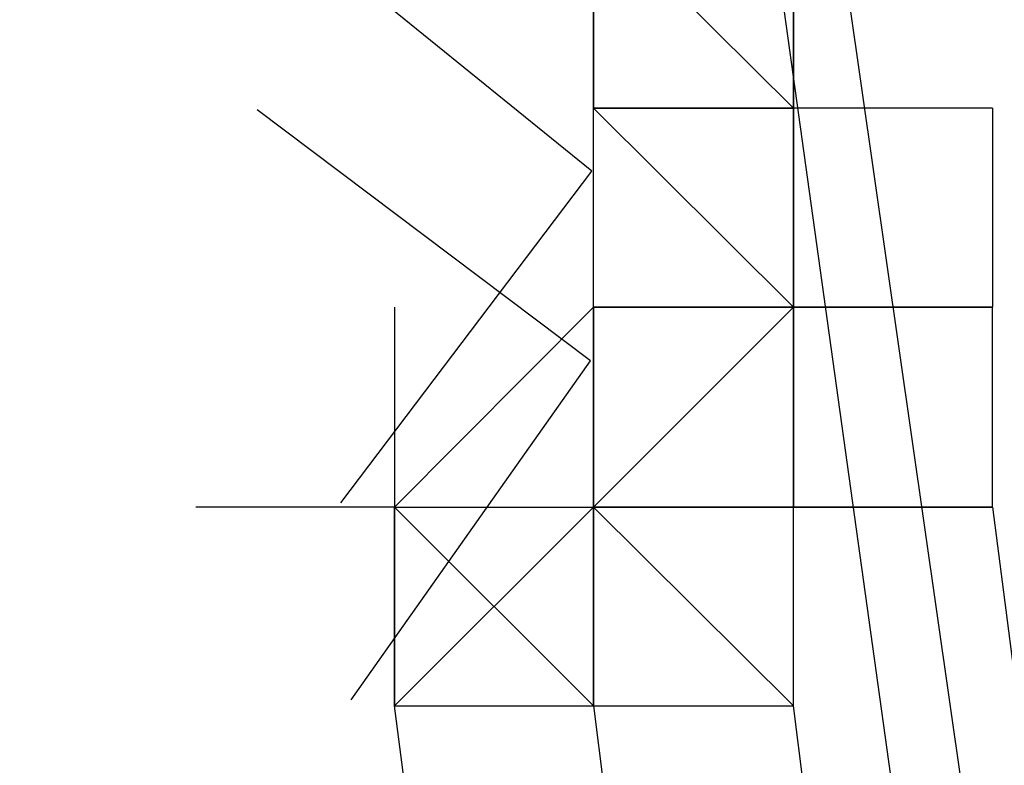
# Model space of a CAD drawing. Header units: feet. Extents: x -79 to 198, y -22 to 181.
# Tile 921 of 982: x 136.1749 to 136.2408, y 134.7471 to 134.797. Entities that reach past the tile are written whole.
import ezdxf

# ---------------------------------------------------------------- set-up
doc = ezdxf.new("R2010")
doc.units = ezdxf.units.FT
doc.layers.add('A-LINEA', color=7, linetype='CONTINUOUS')

msp = doc.modelspace()

# ---------------------------------------------------------------- linework, layer by layer
at = {"layer": 'A-LINEA'}
for p, q in [((136.2133, 134.8044), (136.2133, 134.7911)), ((136.2133, 134.8044), (136.2133, 134.7911)), ((136.2133, 134.8044), (136.2133, 134.7911)), ((136.2133, 134.7911), (136.2133, 134.8044)), ((136.2133, 134.8044), (136.2133, 134.7911)), ((136.2133, 134.8044), (136.2133, 134.7911)), ((136.2133, 134.8044), (136.2133, 134.7911)), ((136.2133, 134.7911), (136.2133, 134.8044)), ((136.2267, 134.8044), (136.2267, 134.7911)), ((136.2267, 134.8044), (136.2267, 134.7911)), ((136.2267, 134.7911), (136.2267, 134.8044)), ((136.2267, 134.7911), (136.2267, 134.8044)), ((136.2267, 134.7911), (136.2267, 134.8044)), ((136.2267, 134.8044), (136.2267, 134.7911)), ((136.2267, 134.8044), (136.2267, 134.7911)), ((136.2267, 134.7911), (136.2267, 134.8044)), ((136.2267, 134.7911), (136.2267, 134.8044)), ((136.2267, 134.7911), (136.2267, 134.8044)), ((136.2133, 134.7911), (136.2133, 134.7911)), ((136.2133, 134.7911), (136.2133, 134.7911)), ((136.2133, 134.7911), (136.2133, 134.7911)), ((136.2133, 134.7911), (136.2133, 134.7911)), ((136.2133, 134.7911), (136.2133, 134.7911)), ((136.2133, 134.7911), (136.2133, 134.7911)), ((136.2267, 134.7911), (136.2133, 134.7911)), ((136.2133, 134.7911), (136.2133, 134.7911)), ((136.2133, 134.7911), (136.2133, 134.7911)), ((136.2133, 134.7911), (136.2133, 134.7911)), ((136.2133, 134.7911), (136.2133, 134.7911)), ((136.2133, 134.7911), (136.2133, 134.7911)), ((136.2133, 134.7911), (136.2133, 134.7911)), ((136.2133, 134.7911), (136.2133, 134.7911)), ((136.2133, 134.7911), (136.2267, 134.7911)), ((136.2133, 134.7911), (136.2133, 134.7911)), ((136.2133, 134.7911), (136.2133, 134.7911)), ((136.2133, 134.7911), (136.2133, 134.7911)), ((136.2267, 134.7911), (136.2133, 134.7911)), ((136.2133, 134.7778), (136.2133, 134.7911)), ((136.2133, 134.7778), (136.2133, 134.7911)), ((136.2133, 134.7778), (136.2133, 134.7911)), ((136.2133, 134.7911), (136.2133, 134.7911)), ((136.2133, 134.7911), (136.2133, 134.7911)), ((136.2133, 134.7911), (136.2133, 134.7911)), ((136.2133, 134.7911), (136.2133, 134.7911)), ((136.2133, 134.7911), (136.2133, 134.7911)), ((136.2267, 134.7778), (136.2133, 134.7911)), ((136.2133, 134.7911), (136.2133, 134.7911)), ((136.2133, 134.7911), (136.2133, 134.7911)), ((136.2133, 134.7911), (136.2133, 134.7911)), ((136.2133, 134.7911), (136.2133, 134.7911)), ((136.2133, 134.7911), (136.2133, 134.7911)), ((136.2133, 134.7911), (136.2133, 134.7911)), ((136.2133, 134.7911), (136.2133, 134.7911)), ((136.2133, 134.7911), (136.2133, 134.7911)), ((136.2133, 134.7911), (136.2133, 134.7911)), ((136.2133, 134.7911), (136.2133, 134.7911)), ((136.2133, 134.7778), (136.2133, 134.7911)), ((136.2267, 134.7911), (136.2133, 134.7911)), ((136.2133, 134.7911), (136.2133, 134.7911)), ((136.2133, 134.7911), (136.2133, 134.7911)), ((136.2133, 134.7911), (136.2133, 134.7911)), ((136.2133, 134.7911), (136.2133, 134.7911)), ((136.2133, 134.7911), (136.2133, 134.7911)), ((136.2133, 134.7911), (136.2133, 134.7911)), ((136.2133, 134.7911), (136.2133, 134.7911)), ((136.2133, 134.7911), (136.2133, 134.7911)), ((136.2133, 134.7911), (136.2133, 134.7911)), ((136.2133, 134.7911), (136.2133, 134.7911)), ((136.2133, 134.7911), (136.2133, 134.7911)), ((136.2133, 134.7911), (136.2133, 134.7911)), ((136.2133, 134.7911), (136.2133, 134.7911)), ((136.2133, 134.7911), (136.2133, 134.7911)), ((136.2267, 134.7911), (136.2133, 134.7911)), ((136.2133, 134.7911), (136.2133, 134.7911)), ((136.2133, 134.7911), (136.2133, 134.7911)), ((136.2133, 134.7911), (136.2133, 134.7911)), ((136.2133, 134.7911), (136.2133, 134.7911)), ((136.2133, 134.7911), (136.2133, 134.7911)), ((136.2133, 134.7911), (136.2133, 134.7911)), ((136.2133, 134.7911), (136.2133, 134.7911)), ((136.2133, 134.7911), (136.2267, 134.7911)), ((136.2133, 134.7911), (136.2133, 134.7911)), ((136.2133, 134.7911), (136.2133, 134.7911)), ((136.2133, 134.7911), (136.2133, 134.7911)), ((136.2267, 134.7911), (136.2133, 134.7911)), ((136.2133, 134.7778), (136.2133, 134.7911)), ((136.2133, 134.7778), (136.2133, 134.7911)), ((136.2133, 134.7778), (136.2133, 134.7911)), ((136.2133, 134.7911), (136.2133, 134.7911)), ((136.2133, 134.7911), (136.2133, 134.7911)), ((136.2133, 134.7911), (136.2133, 134.7911)), ((136.2133, 134.7911), (136.2133, 134.7911)), ((136.2133, 134.7911), (136.2133, 134.7911)), ((136.2267, 134.7778), (136.2133, 134.7911)), ((136.2133, 134.7911), (136.2133, 134.7911)), ((136.2133, 134.7911), (136.2133, 134.7911)), ((136.2133, 134.7911), (136.2133, 134.7911)), ((136.2133, 134.7911), (136.2133, 134.7911)), ((136.2133, 134.7911), (136.2133, 134.7911)), ((136.2133, 134.7911), (136.2133, 134.7911)), ((136.2133, 134.7911), (136.2133, 134.7911)), ((136.2133, 134.7911), (136.2133, 134.7911)), ((136.2133, 134.7911), (136.2133, 134.7911)), ((136.2133, 134.7911), (136.2133, 134.7911)), ((136.2133, 134.7778), (136.2133, 134.7911)), ((136.2267, 134.7911), (136.2133, 134.7911)), ((136.2133, 134.7911), (136.2133, 134.7911)), ((136.2133, 134.7911), (136.2133, 134.7911)), ((136.2133, 134.7911), (136.2133, 134.7911)), ((136.2133, 134.7911), (136.2133, 134.7911)), ((136.2133, 134.7911), (136.2133, 134.7911)), ((136.2133, 134.7911), (136.2133, 134.7911)), ((136.2133, 134.7911), (136.2133, 134.7911)), ((136.2133, 134.7911), (136.2133, 134.7911)), ((136.2267, 134.7911), (136.2267, 134.7911)), ((136.2267, 134.7911), (136.2267, 134.7911)), ((136.2267, 134.7911), (136.2267, 134.7911)), ((136.2267, 134.7911), (136.2267, 134.7778)), ((136.2267, 134.7911), (136.2267, 134.7911)), ((136.2267, 134.7911), (136.2267, 134.7911)), ((136.2267, 134.7911), (136.2267, 134.7911)), ((136.2267, 134.7911), (136.2267, 134.7778)), ((136.2267, 134.7911), (136.2267, 134.7911)), ((136.2267, 134.7911), (136.2267, 134.7911)), ((136.2267, 134.7911), (136.2267, 134.7911)), ((136.2267, 134.7911), (136.2267, 134.7911)), ((136.2267, 134.7911), (136.2267, 134.7911)), ((136.2267, 134.7911), (136.2267, 134.7911)), ((136.2267, 134.7911), (136.2267, 134.7911)), ((136.24, 134.7911), (136.2267, 134.7911)), ((136.2267, 134.7911), (136.2267, 134.7911)), ((136.2267, 134.7911), (136.2267, 134.7911)), ((136.2267, 134.7911), (136.2267, 134.7911)), ((136.2267, 134.7911), (136.2267, 134.7911)), ((136.2267, 134.7911), (136.2267, 134.7911)), ((136.2267, 134.7911), (136.2267, 134.7911)), ((136.2267, 134.7911), (136.2267, 134.7911)), ((136.2267, 134.7911), (136.2267, 134.7911)), ((136.2267, 134.7911), (136.2267, 134.7911)), ((136.2267, 134.7911), (136.2267, 134.7911)), ((136.2267, 134.7778), (136.2267, 134.7911)), ((136.2267, 134.7911), (136.2267, 134.7911)), ((136.2267, 134.7911), (136.2267, 134.7911)), ((136.2267, 134.7911), (136.2267, 134.7911)), ((136.2267, 134.7911), (136.2267, 134.7911)), ((136.2267, 134.7911), (136.2267, 134.7911)), ((136.2267, 134.7911), (136.2267, 134.7911)), ((136.2267, 134.7911), (136.2267, 134.7911)), ((136.2267, 134.7911), (136.2267, 134.7911)), ((136.2267, 134.7911), (136.2267, 134.7911)), ((136.2267, 134.7911), (136.2267, 134.7911)), ((136.2267, 134.7911), (136.2267, 134.7911)), ((136.2267, 134.7911), (136.2267, 134.7911)), ((136.2267, 134.7911), (136.2267, 134.7911)), ((136.2267, 134.7911), (136.2267, 134.7911)), ((136.2267, 134.7911), (136.2267, 134.7911)), ((136.2267, 134.7911), (136.2267, 134.7911)), ((136.2267, 134.7911), (136.2267, 134.7911)), ((136.2267, 134.7911), (136.2267, 134.7911)), ((136.2267, 134.7911), (136.2267, 134.7911)), ((136.2267, 134.7911), (136.2267, 134.7911)), ((136.2267, 134.7911), (136.2267, 134.7911)), ((136.2267, 134.7911), (136.2267, 134.7911)), ((136.2267, 134.7911), (136.2267, 134.7911)), ((136.2267, 134.7911), (136.2267, 134.7778)), ((136.2267, 134.7911), (136.2267, 134.7911)), ((136.2267, 134.7911), (136.2267, 134.7911)), ((136.2267, 134.7911), (136.2267, 134.7778)), ((136.2267, 134.7911), (136.2267, 134.7911)), ((136.2267, 134.7911), (136.2267, 134.7911)), ((136.2267, 134.7911), (136.2267, 134.7911)), ((136.2267, 134.7911), (136.2267, 134.7778)), ((136.2267, 134.7911), (136.2267, 134.7911)), ((136.2267, 134.7911), (136.2267, 134.7911)), ((136.2267, 134.7911), (136.2267, 134.7911)), ((136.2267, 134.7911), (136.2267, 134.7778)), ((136.2267, 134.7911), (136.2267, 134.7911)), ((136.2267, 134.7911), (136.2267, 134.7911)), ((136.2267, 134.7911), (136.2267, 134.7911)), ((136.2267, 134.7911), (136.2267, 134.7911)), ((136.2267, 134.7911), (136.2267, 134.7911)), ((136.2267, 134.7911), (136.2267, 134.7911)), ((136.2267, 134.7911), (136.2267, 134.7911)), ((136.24, 134.7911), (136.2267, 134.7911)), ((136.2267, 134.7911), (136.2267, 134.7911)), ((136.2267, 134.7911), (136.2267, 134.7911)), ((136.2267, 134.7911), (136.2267, 134.7911)), ((136.2267, 134.7911), (136.2267, 134.7911)), ((136.2267, 134.7911), (136.2267, 134.7911)), ((136.2267, 134.7911), (136.2267, 134.7911)), ((136.2267, 134.7911), (136.2267, 134.7911)), ((136.2267, 134.7911), (136.2267, 134.7911)), ((136.2267, 134.7911), (136.2267, 134.7911)), ((136.2267, 134.7911), (136.2267, 134.7911)), ((136.2267, 134.7778), (136.2267, 134.7911)), ((136.2267, 134.7911), (136.2267, 134.7911)), ((136.2267, 134.7911), (136.2267, 134.7911)), ((136.2267, 134.7911), (136.2267, 134.7911)), ((136.2267, 134.7911), (136.2267, 134.7911)), ((136.2267, 134.7911), (136.2267, 134.7911)), ((136.2267, 134.7911), (136.2267, 134.7911)), ((136.2267, 134.7911), (136.2267, 134.7911)), ((136.2267, 134.7911), (136.2267, 134.7911)), ((136.2267, 134.7911), (136.2267, 134.7911)), ((136.2267, 134.7911), (136.2267, 134.7911)), ((136.2267, 134.7911), (136.2267, 134.7911)), ((136.2267, 134.7911), (136.2267, 134.7911)), ((136.2267, 134.7911), (136.2267, 134.7911)), ((136.2267, 134.7911), (136.2267, 134.7911)), ((136.2267, 134.7911), (136.2267, 134.7911)), ((136.2267, 134.7911), (136.2267, 134.7911)), ((136.2267, 134.7911), (136.2267, 134.7911)), ((136.2267, 134.7911), (136.2267, 134.7911)), ((136.2267, 134.7911), (136.2267, 134.7911)), ((136.2267, 134.7911), (136.2267, 134.7911)), ((136.2267, 134.7911), (136.2267, 134.7911)), ((136.2267, 134.7911), (136.2267, 134.7911)), ((136.2267, 134.7911), (136.2267, 134.7911)), ((136.2267, 134.7911), (136.2267, 134.7778)), ((136.2267, 134.7911), (136.2267, 134.7911)), ((136.2267, 134.7911), (136.2267, 134.7911)), ((136.2267, 134.7911), (136.2267, 134.7778)), ((136.24, 134.7911), (136.24, 134.7778)), ((136.24, 134.7911), (136.24, 134.7911)), ((136.24, 134.7911), (136.24, 134.7778)), ((136.24, 134.7911), (136.24, 134.7911)), ((136.2, 134.7778), (136.2, 134.7644)), ((136.2, 134.7778), (136.2, 134.7644)), ((136.2133, 134.7778), (136.2267, 134.7778)), ((136.2133, 134.7778), (136.2133, 134.7778)), ((136.2133, 134.7778), (136.2133, 134.7778)), ((136.2133, 134.7778), (136.2133, 134.7778)), ((136.2133, 134.7644), (136.2133, 134.7778)), ((136.2133, 134.7778), (136.2133, 134.7778)), ((136.2133, 134.7778), (136.2133, 134.7778)), ((136.2133, 134.7778), (136.2133, 134.7778)), ((136.2133, 134.7778), (136.2133, 134.7644)), ((136.2133, 134.7778), (136.2133, 134.7778)), ((136.2133, 134.7778), (136.2133, 134.7778)), ((136.2133, 134.7778), (136.2133, 134.7778)), ((136.2133, 134.7778), (136.2133, 134.7778)), ((136.2133, 134.7778), (136.2133, 134.7644)), ((136.2133, 134.7778), (136.2133, 134.7778)), ((136.2133, 134.7778), (136.2133, 134.7778)), ((136.2267, 134.7778), (136.2133, 134.7778)), ((136.2133, 134.7778), (136.2133, 134.7778)), ((136.2133, 134.7778), (136.2133, 134.7778)), ((136.2133, 134.7778), (136.2267, 134.7778)), ((136.2133, 134.7778), (136.2267, 134.7778)), ((136.2133, 134.7778), (136.2267, 134.7778)), ((136.2133, 134.7778), (136.2133, 134.7778)), ((136.2133, 134.7778), (136.2133, 134.7778)), ((136.2133, 134.7644), (136.2133, 134.7778)), ((136.2133, 134.7778), (136.2133, 134.7778)), ((136.2133, 134.7778), (136.2133, 134.7778)), ((136.2133, 134.7778), (136.2133, 134.7778)), ((136.2133, 134.7778), (136.2133, 134.7778)), ((136.2133, 134.7778), (136.2133, 134.7778)), ((136.2133, 134.7778), (136.2133, 134.7778)), ((136.2133, 134.7644), (136.2133, 134.7778)), ((136.2133, 134.7778), (136.2133, 134.7778)), ((136.2133, 134.7644), (136.2133, 134.7778)), ((136.2133, 134.7778), (136.2133, 134.7778)), ((136.2133, 134.7778), (136.2133, 134.7778)), ((136.2133, 134.7778), (136.2133, 134.7778)), ((136.2133, 134.7778), (136.2133, 134.7778)), ((136.2133, 134.7778), (136.2133, 134.7778)), ((136.2133, 134.7778), (136.2133, 134.7778)), ((136.2133, 134.7778), (136.2133, 134.7778)), ((136.2133, 134.7778), (136.2133, 134.7644)), ((136.2133, 134.7778), (136.2133, 134.7778)), ((136.2133, 134.7778), (136.2133, 134.7778)), ((136.2133, 134.7778), (136.2133, 134.7778)), ((136.2133, 134.7778), (136.2133, 134.7778)), ((136.2133, 134.7778), (136.2133, 134.7778)), ((136.2133, 134.7778), (136.2133, 134.7778)), ((136.2133, 134.7778), (136.2267, 134.7778)), ((136.2133, 134.7778), (136.2133, 134.7778)), ((136.2133, 134.7778), (136.2133, 134.7778)), ((136.2133, 134.7778), (136.2133, 134.7778)), ((136.2133, 134.7644), (136.2133, 134.7778)), ((136.2133, 134.7778), (136.2133, 134.7778)), ((136.2133, 134.7778), (136.2133, 134.7778)), ((136.2133, 134.7778), (136.2133, 134.7778)), ((136.2133, 134.7778), (136.2133, 134.7644)), ((136.2133, 134.7778), (136.2133, 134.7778)), ((136.2133, 134.7778), (136.2133, 134.7778)), ((136.2133, 134.7778), (136.2133, 134.7778)), ((136.2133, 134.7778), (136.2133, 134.7778)), ((136.2133, 134.7778), (136.2133, 134.7644)), ((136.2133, 134.7778), (136.2133, 134.7778)), ((136.2133, 134.7778), (136.2133, 134.7778)), ((136.2267, 134.7778), (136.2133, 134.7778)), ((136.2133, 134.7778), (136.2133, 134.7778)), ((136.2133, 134.7778), (136.2133, 134.7778)), ((136.2133, 134.7778), (136.2267, 134.7778)), ((136.2133, 134.7778), (136.2267, 134.7778)), ((136.2133, 134.7778), (136.2267, 134.7778)), ((136.2133, 134.7778), (136.2133, 134.7778)), ((136.2133, 134.7778), (136.2133, 134.7778)), ((136.2133, 134.7644), (136.2133, 134.7778)), ((136.2133, 134.7778), (136.2133, 134.7778)), ((136.2133, 134.7778), (136.2133, 134.7778)), ((136.2133, 134.7778), (136.2133, 134.7778)), ((136.2133, 134.7778), (136.2133, 134.7778)), ((136.2133, 134.7778), (136.2133, 134.7778)), ((136.2133, 134.7778), (136.2133, 134.7778)), ((136.2133, 134.7644), (136.2133, 134.7778)), ((136.2133, 134.7778), (136.2133, 134.7778)), ((136.2133, 134.7644), (136.2133, 134.7778)), ((136.2133, 134.7778), (136.2133, 134.7778)), ((136.2133, 134.7778), (136.2133, 134.7778)), ((136.2133, 134.7778), (136.2133, 134.7778)), ((136.2133, 134.7778), (136.2133, 134.7778)), ((136.2133, 134.7778), (136.2133, 134.7778)), ((136.2133, 134.7778), (136.2133, 134.7778)), ((136.2133, 134.7778), (136.2133, 134.7778)), ((136.2133, 134.7778), (136.2133, 134.7644)), ((136.2133, 134.7778), (136.2133, 134.7778)), ((136.2133, 134.7778), (136.2133, 134.7778)), ((136.2133, 134.7778), (136.2133, 134.7778)), ((136.2133, 134.7778), (136.2133, 134.7778)), ((136.2133, 134.7778), (136.2133, 134.7778)), ((136.2133, 134.7778), (136.2133, 134.7778)), ((136.2267, 134.7778), (136.2267, 134.7778)), ((136.2267, 134.7778), (136.2267, 134.7778)), ((136.2267, 134.7778), (136.2267, 134.7778)), ((136.2267, 134.7778), (136.2267, 134.7778)), ((136.2267, 134.7778), (136.24, 134.7778)), ((136.2267, 134.7778), (136.2267, 134.7778)), ((136.2267, 134.7778), (136.2267, 134.7778)), ((136.2267, 134.7778), (136.2267, 134.7778)), ((136.2267, 134.7778), (136.2267, 134.7778)), ((136.2267, 134.7778), (136.2267, 134.7778)), ((136.2267, 134.7778), (136.2267, 134.7778)), ((136.2267, 134.7778), (136.2267, 134.7778)), ((136.2267, 134.7778), (136.2267, 134.7778)), ((136.2267, 134.7778), (136.2267, 134.7778)), ((136.2267, 134.7778), (136.2267, 134.7778)), ((136.2267, 134.7778), (136.2267, 134.7778)), ((136.2267, 134.7778), (136.2267, 134.7778)), ((136.2267, 134.7778), (136.2267, 134.7778)), ((136.2267, 134.7778), (136.2267, 134.7778)), ((136.2267, 134.7778), (136.2267, 134.7778)), ((136.2267, 134.7778), (136.2267, 134.7778)), ((136.2267, 134.7778), (136.2267, 134.7778)), ((136.24, 134.7778), (136.2267, 134.7778)), ((136.24, 134.7778), (136.2267, 134.7778)), ((136.2267, 134.7778), (136.2267, 134.7778)), ((136.2267, 134.7778), (136.2267, 134.7778)), ((136.2267, 134.7778), (136.2267, 134.7778)), ((136.24, 134.7778), (136.2267, 134.7778)), ((136.2267, 134.7778), (136.2267, 134.7778)), ((136.2267, 134.7778), (136.2267, 134.7778)), ((136.2267, 134.7778), (136.2267, 134.7778)), ((136.2267, 134.7778), (136.2267, 134.7778)), ((136.2267, 134.7778), (136.2267, 134.7778)), ((136.2267, 134.7778), (136.2267, 134.7778)), ((136.2267, 134.7778), (136.2267, 134.7778)), ((136.2267, 134.7778), (136.2267, 134.7778)), ((136.2267, 134.7778), (136.2267, 134.7778)), ((136.2267, 134.7778), (136.2267, 134.7778)), ((136.2267, 134.7778), (136.2267, 134.7778)), ((136.2267, 134.7778), (136.2267, 134.7778)), ((136.24, 134.7778), (136.2267, 134.7778)), ((136.2267, 134.7644), (136.2267, 134.7778)), ((136.2267, 134.7644), (136.2267, 134.7778)), ((136.2267, 134.7644), (136.2267, 134.7778)), ((136.2267, 134.7778), (136.2267, 134.7778)), ((136.24, 134.7778), (136.2267, 134.7778)), ((136.24, 134.7778), (136.2267, 134.7778)), ((136.2267, 134.7778), (136.2267, 134.7778)), ((136.2267, 134.7778), (136.2267, 134.7778)), ((136.24, 134.7778), (136.2267, 134.7778)), ((136.24, 134.7778), (136.2267, 134.7778)), ((136.2267, 134.7778), (136.2267, 134.7644)), ((136.2267, 134.7778), (136.2267, 134.7778)), ((136.2267, 134.7778), (136.2267, 134.7778)), ((136.2267, 134.7778), (136.2267, 134.7778)), ((136.2267, 134.7778), (136.2267, 134.7778)), ((136.24, 134.7778), (136.2267, 134.7778)), ((136.2267, 134.7778), (136.2267, 134.7778)), ((136.2267, 134.7778), (136.2267, 134.7778)), ((136.2267, 134.7778), (136.2267, 134.7778)), ((136.2267, 134.7778), (136.2267, 134.7778)), ((136.2267, 134.7778), (136.2267, 134.7778)), ((136.2267, 134.7778), (136.2267, 134.7778)), ((136.2267, 134.7778), (136.2267, 134.7778)), ((136.2267, 134.7778), (136.2267, 134.7778)), ((136.2267, 134.7778), (136.2267, 134.7778)), ((136.2267, 134.7778), (136.2267, 134.7778)), ((136.2267, 134.7778), (136.2267, 134.7778)), ((136.2267, 134.7778), (136.24, 134.7778)), ((136.2267, 134.7778), (136.2267, 134.7778)), ((136.2267, 134.7778), (136.2267, 134.7778)), ((136.2267, 134.7778), (136.2267, 134.7778)), ((136.2267, 134.7778), (136.2267, 134.7778)), ((136.2267, 134.7778), (136.2267, 134.7778)), ((136.2267, 134.7778), (136.2267, 134.7778)), ((136.2267, 134.7778), (136.2267, 134.7778)), ((136.2267, 134.7778), (136.2267, 134.7778)), ((136.2267, 134.7778), (136.2267, 134.7778)), ((136.2267, 134.7778), (136.2267, 134.7778)), ((136.2267, 134.7778), (136.2267, 134.7778)), ((136.2267, 134.7778), (136.2267, 134.7778)), ((136.2267, 134.7778), (136.2267, 134.7778)), ((136.2267, 134.7778), (136.2267, 134.7778)), ((136.2267, 134.7778), (136.2267, 134.7778)), ((136.2267, 134.7778), (136.2267, 134.7778)), ((136.2267, 134.7778), (136.2267, 134.7778)), ((136.24, 134.7778), (136.2267, 134.7778)), ((136.24, 134.7778), (136.2267, 134.7778)), ((136.2267, 134.7778), (136.2267, 134.7778)), ((136.2267, 134.7778), (136.2267, 134.7778)), ((136.2267, 134.7778), (136.2267, 134.7778)), ((136.24, 134.7778), (136.2267, 134.7778)), ((136.2267, 134.7778), (136.2267, 134.7778)), ((136.2267, 134.7778), (136.2267, 134.7778)), ((136.2267, 134.7778), (136.2267, 134.7778)), ((136.2267, 134.7778), (136.2267, 134.7778)), ((136.2267, 134.7778), (136.2267, 134.7778)), ((136.2267, 134.7778), (136.2267, 134.7778)), ((136.2267, 134.7778), (136.2267, 134.7778)), ((136.2267, 134.7778), (136.2267, 134.7778)), ((136.2267, 134.7778), (136.2267, 134.7778)), ((136.2267, 134.7778), (136.2267, 134.7778)), ((136.2267, 134.7778), (136.2267, 134.7778)), ((136.2267, 134.7778), (136.2267, 134.7778)), ((136.24, 134.7778), (136.2267, 134.7778)), ((136.2267, 134.7644), (136.2267, 134.7778)), ((136.2267, 134.7644), (136.2267, 134.7778)), ((136.2267, 134.7644), (136.2267, 134.7778)), ((136.2267, 134.7778), (136.2267, 134.7778)), ((136.24, 134.7778), (136.2267, 134.7778)), ((136.24, 134.7778), (136.2267, 134.7778)), ((136.2267, 134.7778), (136.2267, 134.7778)), ((136.2267, 134.7778), (136.2267, 134.7778)), ((136.24, 134.7778), (136.2267, 134.7778)), ((136.24, 134.7778), (136.2267, 134.7778)), ((136.2267, 134.7778), (136.2267, 134.7644)), ((136.2267, 134.7778), (136.2267, 134.7778)), ((136.2267, 134.7778), (136.2267, 134.7778)), ((136.2267, 134.7778), (136.2267, 134.7778)), ((136.2267, 134.7778), (136.2267, 134.7778)), ((136.24, 134.7778), (136.2267, 134.7778)), ((136.2267, 134.7778), (136.2267, 134.7778)), ((136.2267, 134.7778), (136.2267, 134.7778)), ((136.2267, 134.7778), (136.2267, 134.7778)), ((136.2267, 134.7778), (136.2267, 134.7778)), ((136.2267, 134.7778), (136.2267, 134.7778)), ((136.2267, 134.7778), (136.2267, 134.7778)), ((136.2267, 134.7778), (136.2267, 134.7778)), ((136.24, 134.7778), (136.24, 134.7778)), ((136.24, 134.7778), (136.24, 134.7778)), ((136.24, 134.7778), (136.24, 134.7778)), ((136.24, 134.7778), (136.24, 134.7778)), ((136.24, 134.7778), (136.24, 134.7778)), ((136.24, 134.7778), (136.24, 134.7778)), ((136.24, 134.7778), (136.24, 134.7778)), ((136.24, 134.7644), (136.24, 134.7778)), ((136.24, 134.7778), (136.24, 134.7778)), ((136.24, 134.7778), (136.24, 134.7778)), ((136.24, 134.7778), (136.24, 134.7778)), ((136.24, 134.7778), (136.24, 134.7778)), ((136.24, 134.7778), (136.24, 134.7778)), ((136.24, 134.7778), (136.24, 134.7778)), ((136.24, 134.7778), (136.24, 134.7778)), ((136.24, 134.7778), (136.24, 134.7778)), ((136.24, 134.7644), (136.24, 134.7778)), ((136.24, 134.7778), (136.24, 134.7778)), ((136.1867, 134.7644), (136.1867, 134.7644)), ((136.1867, 134.7644), (136.1867, 134.7644)), ((136.2, 134.7644), (136.2, 134.7644)), ((136.2, 134.7644), (136.2, 134.7644)), ((136.2, 134.7644), (136.2, 134.7644)), ((136.2, 134.7644), (136.2, 134.7644)), ((136.2, 134.7644), (136.2, 134.7644)), ((136.2, 134.7644), (136.2133, 134.7644)), ((136.2, 134.7511), (136.2, 134.7644)), ((136.2, 134.7644), (136.2, 134.7644)), ((136.2, 134.7511), (136.2, 134.7644)), ((136.2, 134.7511), (136.2, 134.7644)), ((136.2, 134.7511), (136.2, 134.7644)), ((136.2133, 134.7511), (136.2, 134.7644)), ((136.2, 134.7644), (136.2, 134.7511)), ((136.2, 134.7644), (136.2, 134.7644)), ((136.2, 134.7644), (136.2, 134.7644)), ((136.2, 134.7644), (136.2, 134.7644)), ((136.2, 134.7644), (136.2, 134.7644)), ((136.2, 134.7644), (136.2, 134.7644)), ((136.2, 134.7644), (136.2133, 134.7644)), ((136.2, 134.7511), (136.2, 134.7644)), ((136.2, 134.7644), (136.2, 134.7644)), ((136.2, 134.7511), (136.2, 134.7644)), ((136.2, 134.7511), (136.2, 134.7644)), ((136.2, 134.7511), (136.2, 134.7644)), ((136.2133, 134.7511), (136.2, 134.7644)), ((136.2, 134.7644), (136.2, 134.7511)), ((136.2133, 134.7644), (136.2133, 134.7644)), ((136.2133, 134.7644), (136.2133, 134.7644)), ((136.2133, 134.7644), (136.2133, 134.7644)), ((136.2133, 134.7644), (136.2267, 134.7644)), ((136.2133, 134.7644), (136.2133, 134.7644)), ((136.2133, 134.7644), (136.2133, 134.7644)), ((136.2133, 134.7511), (136.2133, 134.7644)), ((136.2133, 134.7644), (136.2133, 134.7644)), ((136.2133, 134.7644), (136.2133, 134.7644)), ((136.2133, 134.7644), (136.2133, 134.7644)), ((136.2133, 134.7644), (136.2133, 134.7644)), ((136.2133, 134.7644), (136.2133, 134.7644)), ((136.2133, 134.7644), (136.2267, 134.7644)), ((136.2133, 134.7511), (136.2133, 134.7644)), ((136.2133, 134.7644), (136.2133, 134.7644)), ((136.2133, 134.7644), (136.2133, 134.7644)), ((136.2133, 134.7644), (136.2133, 134.7644)), ((136.2133, 134.7644), (136.2133, 134.7644)), ((136.2133, 134.7644), (136.2133, 134.7644)), ((136.2133, 134.7644), (136.2133, 134.7644)), ((136.2133, 134.7644), (136.2133, 134.7511)), ((136.2133, 134.7644), (136.2133, 134.7644)), ((136.2133, 134.7644), (136.2133, 134.7644)), ((136.2133, 134.7644), (136.2133, 134.7644)), ((136.2133, 134.7644), (136.2133, 134.7644)), ((136.2267, 134.7644), (136.2133, 134.7644)), ((136.2133, 134.7644), (136.2133, 134.7644)), ((136.2133, 134.7644), (136.2133, 134.7644)), ((136.2133, 134.7644), (136.2133, 134.7511)), ((136.2133, 134.7644), (136.2267, 134.7511)), ((136.2133, 134.7644), (136.2133, 134.7644)), ((136.2133, 134.7644), (136.2133, 134.7644)), ((136.2133, 134.7644), (136.2133, 134.7644)), ((136.2133, 134.7644), (136.2267, 134.7644)), ((136.2133, 134.7644), (136.2133, 134.7644)), ((136.2133, 134.7644), (136.2133, 134.7644)), ((136.2133, 134.7511), (136.2133, 134.7644)), ((136.2133, 134.7644), (136.2133, 134.7644)), ((136.2133, 134.7644), (136.2133, 134.7644)), ((136.2133, 134.7644), (136.2133, 134.7644)), ((136.2133, 134.7644), (136.2133, 134.7644)), ((136.2133, 134.7644), (136.2133, 134.7644)), ((136.2133, 134.7644), (136.2267, 134.7644)), ((136.2133, 134.7511), (136.2133, 134.7644)), ((136.2133, 134.7644), (136.2133, 134.7644)), ((136.2133, 134.7644), (136.2133, 134.7644)), ((136.2133, 134.7644), (136.2133, 134.7644)), ((136.2133, 134.7644), (136.2133, 134.7644)), ((136.2133, 134.7644), (136.2133, 134.7644)), ((136.2133, 134.7644), (136.2133, 134.7644)), ((136.2133, 134.7644), (136.2133, 134.7511)), ((136.2133, 134.7644), (136.2133, 134.7644)), ((136.2133, 134.7644), (136.2133, 134.7644)), ((136.2133, 134.7644), (136.2133, 134.7644)), ((136.2133, 134.7644), (136.2133, 134.7644)), ((136.2267, 134.7644), (136.2133, 134.7644)), ((136.2133, 134.7644), (136.2133, 134.7644)), ((136.2133, 134.7644), (136.2133, 134.7644)), ((136.2133, 134.7644), (136.2133, 134.7511)), ((136.2133, 134.7644), (136.2267, 134.7511)), ((136.2267, 134.7644), (136.2267, 134.7644)), ((136.2267, 134.7644), (136.2267, 134.7644)), ((136.2267, 134.7644), (136.2267, 134.7644)), ((136.2267, 134.7644), (136.2267, 134.7644)), ((136.2267, 134.7644), (136.2267, 134.7644)), ((136.2267, 134.7644), (136.2267, 134.7644)), ((136.2267, 134.7644), (136.2267, 134.7644)), ((136.2267, 134.7644), (136.2267, 134.7644)), ((136.2267, 134.7644), (136.2267, 134.7644)), ((136.2267, 134.7644), (136.2267, 134.7644)), ((136.2267, 134.7644), (136.2267, 134.7644)), ((136.2267, 134.7644), (136.2267, 134.7644)), ((136.2267, 134.7644), (136.2267, 134.7644)), ((136.2267, 134.7644), (136.2267, 134.7644)), ((136.2267, 134.7644), (136.2267, 134.7644)), ((136.2267, 134.7644), (136.2267, 134.7644)), ((136.2267, 134.7644), (136.2267, 134.7644)), ((136.2267, 134.7644), (136.2267, 134.7644)), ((136.2267, 134.7644), (136.2267, 134.7644)), ((136.2267, 134.7644), (136.2267, 134.7644)), ((136.24, 134.7644), (136.2267, 134.7644)), ((136.2267, 134.7644), (136.2267, 134.7644)), ((136.2267, 134.7644), (136.24, 134.7644)), ((136.2267, 134.7644), (136.2267, 134.7644)), ((136.2267, 134.7644), (136.2267, 134.7644)), ((136.2267, 134.7644), (136.2267, 134.7644)), ((136.2267, 134.7644), (136.2267, 134.7644)), ((136.2267, 134.7644), (136.2267, 134.7644)), ((136.2267, 134.7644), (136.2267, 134.7644)), ((136.2267, 134.7644), (136.2267, 134.7644)), ((136.2267, 134.7644), (136.2267, 134.7644)), ((136.2267, 134.7644), (136.2267, 134.7644)), ((136.2267, 134.7644), (136.2267, 134.7644)), ((136.2267, 134.7644), (136.2267, 134.7644)), ((136.2267, 134.7644), (136.2267, 134.7644)), ((136.2267, 134.7644), (136.2267, 134.7644)), ((136.2267, 134.7644), (136.2267, 134.7644)), ((136.2267, 134.7644), (136.2267, 134.7644)), ((136.2267, 134.7644), (136.2267, 134.7644)), ((136.2267, 134.7644), (136.2267, 134.7644)), ((136.2267, 134.7644), (136.2267, 134.7644)), ((136.2267, 134.7644), (136.2267, 134.7644)), ((136.2267, 134.7644), (136.2267, 134.7644)), ((136.2267, 134.7644), (136.2267, 134.7644)), ((136.2267, 134.7644), (136.2267, 134.7644)), ((136.2267, 134.7644), (136.2267, 134.7644)), ((136.2267, 134.7644), (136.2267, 134.7644)), ((136.2267, 134.7644), (136.2267, 134.7644)), ((136.2267, 134.7644), (136.2267, 134.7644)), ((136.2267, 134.7644), (136.2267, 134.7644)), ((136.24, 134.7644), (136.2267, 134.7644)), ((136.2267, 134.7644), (136.2267, 134.7644)), ((136.2267, 134.7644), (136.24, 134.7644)), ((136.2267, 134.7644), (136.2267, 134.7644)), ((136.2267, 134.7644), (136.2267, 134.7644)), ((136.2267, 134.7644), (136.2267, 134.7644)), ((136.2267, 134.7644), (136.2267, 134.7644)), ((136.2267, 134.7644), (136.2267, 134.7644)), ((136.2267, 134.7644), (136.2267, 134.7644)), ((136.2267, 134.7644), (136.2267, 134.7644)), ((136.24, 134.7644), (136.24, 134.7644)), ((136.24, 134.7644), (136.24, 134.7644)), ((136.24, 134.7644), (136.24, 134.7644)), ((136.24, 134.7644), (136.24, 134.7644)), ((136.24, 134.7644), (136.24, 134.7644)), ((136.24, 134.7644), (136.24, 134.7644)), ((136.24, 134.7644), (136.24, 134.7644)), ((136.24, 134.7644), (136.24, 134.7644)), ((136.24, 134.7644), (136.24, 134.7644)), ((136.24, 134.7644), (136.24, 134.7644)), ((136.24, 134.7644), (136.24, 134.7644)), ((136.24, 134.7644), (136.24, 134.7644)), ((136.24, 134.7644), (136.24, 134.7644)), ((136.24, 134.7644), (136.24, 134.7644)), ((136.24, 134.7644), (136.24, 134.7644)), ((136.24, 134.7644), (136.24, 134.7644)), ((136.24, 134.7644), (136.24, 134.7644)), ((136.24, 134.7644), (136.24, 134.7644)), ((136.24, 134.7644), (136.24, 134.7644)), ((136.24, 134.7644), (136.24, 134.7644)), ((136.24, 134.7644), (136.24, 134.7644)), ((136.24, 134.7644), (136.24, 134.7644)), ((136.2, 134.7511), (136.2, 134.7511)), ((136.2, 134.7511), (136.2, 134.7511)), ((136.2, 134.7511), (136.2, 134.7511)), ((136.2, 134.7511), (136.2, 134.7511)), ((136.2, 134.7511), (136.2, 134.7511)), ((136.2, 134.7511), (136.2, 134.7511)), ((136.2, 134.7511), (136.2, 134.7511)), ((136.2, 134.7511), (136.2, 134.7511)), ((136.2133, 134.7511), (136.2133, 134.7511)), ((136.2133, 134.7511), (136.2133, 134.7511)), ((136.2133, 134.7511), (136.2133, 134.7511)), ((136.2133, 134.7511), (136.2133, 134.7511))]:
    msp.add_line(p, q, dxfattribs=at)
for points in [[(138.3067, 108.7111), (138.2133, 112.1778), (138.0667, 115.6578), (137.8533, 119.1244), (137.6, 122.5911), (137.28, 126.0578), (136.9067, 129.5244), (136.48, 132.9778), (136, 136.4178), (135.4667, 139.8578), (134.88, 143.2844)], [(138.3067, 108.7111), (138.2133, 112.1778), (138.0667, 115.6578), (137.8533, 119.1244), (137.6, 122.5911), (137.28, 126.0578), (136.9067, 129.5244), (136.48, 132.9778), (136, 136.4178), (135.4667, 139.8578), (134.88, 143.2844)], [(138.3467, 106.2578), (138.2933, 109.6444), (138.1733, 113.0311), (138.0267, 116.4044), (137.8133, 119.7778), (137.5467, 123.1511), (137.2267, 126.5244), (136.8667, 129.8844), (136.4533, 133.2444), (135.9733, 136.5911), (135.4533, 139.9378), (134.88, 143.2711)], [(138.3467, 106.2578), (138.2933, 109.6444), (138.1733, 113.0311), (138.0267, 116.4044), (137.8133, 119.7778), (137.5467, 123.1511), (137.2267, 126.5244), (136.8667, 129.8844), (136.4533, 133.2444), (135.9733, 136.5911), (135.4533, 139.9378), (134.88, 143.2711)], [(136.1964, 134.7647), (136.2132, 134.7869), (136.1916, 134.8044)], [(136.1964, 134.7647), (136.2132, 134.7869), (136.1916, 134.8044)], [(136.2133, 134.7911), (136.2267, 134.7911), (136.2133, 134.8044)], [(136.2133, 134.7911), (136.2267, 134.7911), (136.2133, 134.8044)], [(136.2133, 134.7911), (136.2267, 134.7911), (136.2267, 134.7778)], [(136.2267, 134.7911), (136.2133, 134.7911), (136.2267, 134.7911)], [(136.2133, 134.7911), (136.2267, 134.7911), (136.2133, 134.7911)], [(136.2133, 134.7911), (136.2267, 134.7911), (136.2267, 134.7778)], [(136.2267, 134.7911), (136.2133, 134.7911), (136.2267, 134.7911)], [(136.2133, 134.7911), (136.2267, 134.7911), (136.2133, 134.7911)], [(136.1971, 134.7515), (136.2131, 134.7742), (136.1908, 134.791)], [(136.1971, 134.7515), (136.2131, 134.7742), (136.1908, 134.791)], [(136.24, 134.7778), (136.2267, 134.7778), (136.2133, 134.7644), (136.2133, 134.7778), (136.2, 134.7644), (136.1867, 134.7644)], [(136.24, 134.7778), (136.2267, 134.7778), (136.2133, 134.7644), (136.2133, 134.7778), (136.2, 134.7644), (136.1867, 134.7644)], [(136.2, 134.7511), (136.2133, 134.7644), (136.2133, 134.7511), (136.2267, 134.7511), (136.2267, 134.7644), (136.24, 134.7644)], [(136.2, 134.7511), (136.2133, 134.7644), (136.2133, 134.7511), (136.2267, 134.7511), (136.2267, 134.7644), (136.24, 134.7644)], [(136.24, 134.7644), (136.7467, 130.8444), (136.7333, 130.8444), (136.72, 130.8444), (136.2267, 134.7511), (136.2267, 134.7644), (136.24, 134.7644)], [(136.24, 134.7644), (136.7467, 130.8444), (136.7333, 130.8444), (136.72, 130.8444), (136.2267, 134.7511), (136.2267, 134.7644), (136.24, 134.7644)], [(136.2133, 134.7511), (136.72, 130.8444), (136.7067, 130.8444), (136.2, 134.7511), (136.2133, 134.7511)], [(136.2133, 134.7511), (136.72, 130.8444), (136.7067, 130.8444), (136.2, 134.7511), (136.2133, 134.7511)]]:
    msp.add_lwpolyline(points, dxfattribs=at)

doc.saveas('drawing.dxf')
